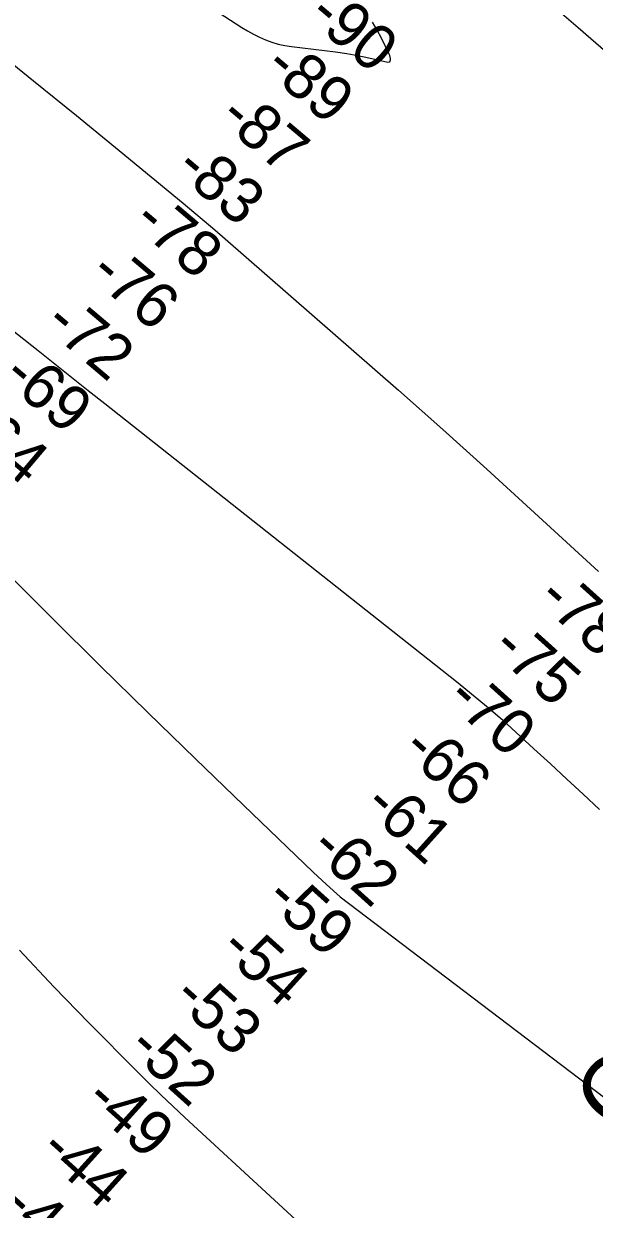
# Model space of a CAD drawing. Extents: x 3887375 to 3925618, y 296674 to 322633.
# Drawn here: x 3894247 to 3895092, y 311573 to 313327 of the extents above; entities that cross this region are included whole.
import ezdxf

# ---------------------------------------------------------------- set-up
doc = ezdxf.new("R2010")
doc.units = 0
for name, color, linetype in [('V-CHAN-NAID', 7, 'Continuous'), ('V-RIVR-EDGE', 7, 'Continuous'), ('V-RIVR-RANG', 7, 'Continuous'), ('V-RRAP-FSHR', 7, 'Continuous'), ('V-TOPO-MAJR', 7, 'Continuous'), ('V-TOPO-MINR', 7, 'Continuous')]:
    doc.layers.add(name, color=color, linetype=linetype)

msp = doc.modelspace()

# ---------------------------------------------------------------- linework, layer by layer
at = {"layer": 'V-RIVR-EDGE'}
msp.add_spline([(3894279.1, 314238.4), (3894300.2, 314224.4), (3894318.5, 314210.8), (3894328.8, 314200), (3894339.2, 314192.4), (3894356.3, 314181.6), (3894374.6, 314174), (3894382.1, 314170.4), (3894386.5, 314164.8), (3894397.2, 314152.8), (3894405.2, 314145.6), (3894434.6, 314098.1), (3894440.9, 314079.4), (3894452.8, 314055.8), (3894469.1, 314031.5), (3894481, 314016.7), (3894492.1, 314006.3), (3894499.7, 314002.3), (3894505.7, 313998.3), (3894516.4, 313986.3), (3894533.5, 313973.9), (3894554.2, 313961.1), (3894576.1, 313946.7), (3894604.3, 313925.5), (3894627, 313911.5), (3894651.3, 313896.7), (3894673.1, 313879.5), (3894705.4, 313857.5), (3894744.4, 313828.3), (3894786.9, 313794.7), (3894815.2, 313773.6), (3894843.8, 313753.6), (3894864.5, 313738), (3894892.7, 313720.4), (3894906.3, 313710), (3894922.6, 313696.4), (3894976.7, 313648), (3895020, 313612.4), (3895065.3, 313570.9), (3895098, 313544.5), (3895112.7, 313532.9), (3895136.9, 313510.9), (3895150.4, 313495.7), (3895161.6, 313484.2), (3895169.5, 313478.2), (3895202.1, 313443.4), (3895238.3, 313409.8), (3895281.2, 313368.3), (3895321, 313337.1), (3895346.9, 313317.5), (3895405.3, 313262), (3895426, 313241.2), (3895440.7, 313224.8), (3895449.4, 313212.4)], degree=3, dxfattribs=at)
at = {"layer": 'V-RRAP-FSHR'}
msp.add_spline([(3894693.6, 310343.5), (3894636.2, 310402), (3894583.9, 310450.3), (3894539.3, 310488.1), (3894475.2, 310544.7), (3894335.3, 310653.9), (3894244, 310732.3), (3894177.9, 310791.3), (3894063.4, 310901.7), (3893962.9, 310997.6), (3893817.8, 311132.8), (3893736.4, 311204.3), (3893588.1, 311328.9), (3893395.6, 311482.5), (3893254.9, 311584), (3893114.8, 311697.6)], degree=3, dxfattribs=at)
at = {"layer": 'V-TOPO-MAJR'}
msp.add_lwpolyline([(3894240.6, 311956.3), (3894291.8, 311901.7), (3894344, 311847.9), (3894415.3, 311776), (3894432.6, 311758.9), (3894450, 311741.9), (3894467.6, 311725.1), (3894485.4, 311708.5), (3894750.9, 311464)], dxfattribs=at)
at = {"layer": 'V-TOPO-MINR'}
for points in [[(3894408.9, 313425.9), (3894570.1, 313321.4), (3894578.5, 313316.3), (3894587.2, 313311.4), (3894596, 313307), (3894605.1, 313302.9), (3894614.4, 313299.5), (3894623.8, 313296.6), (3894633.4, 313294.5), (3894643.2, 313293), (3894692.3, 313287.4), (3894708.8, 313285.2), (3894725.2, 313282.7), (3894741.5, 313279.7), (3894757.7, 313276.3), (3894785.9, 313270), (3894788.8, 313270.7), (3894789.7, 313271.8), (3894790.2, 313273.4), (3894790, 313275.5), (3894789, 313279.7), (3894788.2, 313281.7), (3894776.6, 313305.5), (3894770.3, 313317.5), (3894763.5, 313329.2)], [(3895112.8, 313282.1), (3895067.9, 313320.8), (3895022.7, 313359.1)], [(3894197.9, 313293.6), (3894261.7, 313242.5), (3894325.1, 313191), (3894388.3, 313139.3), (3894483, 313061.3), (3894498.7, 313048.3), (3894514.2, 313035.2), (3894529.7, 313022), (3894545, 313008.7), (3894735.9, 312842.4), (3894801.8, 312784.5), (3894867.4, 312726.3), (3894932.6, 312667.6), (3894997.4, 312608.5), (3895097.7, 312516.5)], [(3894216.4, 312884.5), (3894268.3, 312843.2), (3894293, 312823.6), (3894317.7, 312804), (3894342.5, 312784.4), (3894367.2, 312764.9), (3894887.6, 312353.6), (3894898.8, 312344.6), (3894909.9, 312335.6), (3894920.9, 312326.5), (3894931.9, 312317.2), (3894951.7, 312300.4), (3894952.7, 312299.5), (3894954.7, 312297.7), (3894955.6, 312296.8), (3895002.4, 312254), (3895026.7, 312231.7), (3895051, 312209.2), (3895075.1, 312186.7), (3895099.2, 312164.1)], [(3894185, 312550.8), (3894290.2, 312446.2), (3894360.2, 312376.9), (3894430.6, 312307.8), (3894501.3, 312239.1), (3894572.2, 312170.7), (3894675.5, 312071.6), (3894695.2, 312053.2), (3894715.3, 312035.2), (3895474.6, 311459)]]:
    msp.add_lwpolyline(points, dxfattribs=at)

# ---------------------------------------------------------------- texts
at = {"layer": 'V-CHAN-NAID'}
msp.add_text('OLGA "16" (16.3)', height=100, rotation=48.2038, dxfattribs=at).set_placement((3895128.2, 311678.5))
at = {"layer": 'V-RIVR-RANG'}
for s, rotation, p in [('-90', 319.7813, (3894665.1, 313334.8)), ('-89', 319.7813, (3894600.3, 313258.6)), ('-87', 319.7813, (3894533.3, 313184.2)), ('-83', 319.7813, (3894468.2, 313108.4)), ('-78', 319.7813, (3894405.8, 313030.1)), ('-76', 319.7813, (3894341.5, 312953.6)), ('-72', 319.7813, (3894274.7, 312879.1)), ('-69', 319.7813, (3894212.6, 312800.7)), ('-64', 319.7813, (3894147.8, 312724.5)), ('-78', 318.0041, (3895004.7, 312473.2)), ('-75', 318.0041, (3894936.8, 312399.8)), ('-70', 318.0041, (3894870.3, 312325.1)), ('-66', 318.0041, (3894804.2, 312250)), ('-61', 318.0041, (3894747.5, 312166.5)), ('-62', 318.0041, (3894668, 312103.5)), ('-59', 318.0041, (3894601.5, 312028.8)), ('-54', 318.0041, (3894534.4, 311954.7)), ('-53', 318.0041, (3894464.8, 311882.8)), ('-52', 318.0041, (3894398.1, 311808.3)), ('-49', 318.0041, (3894334.7, 311730.8)), ('-44', 318.0041, (3894267.6, 311656.6)), ('-41', 318.0041, (3894210.8, 311573.3))]:
    msp.add_text(s, height=67, rotation=rotation, dxfattribs=at).set_placement(p)

doc.saveas('drawing.dxf')
